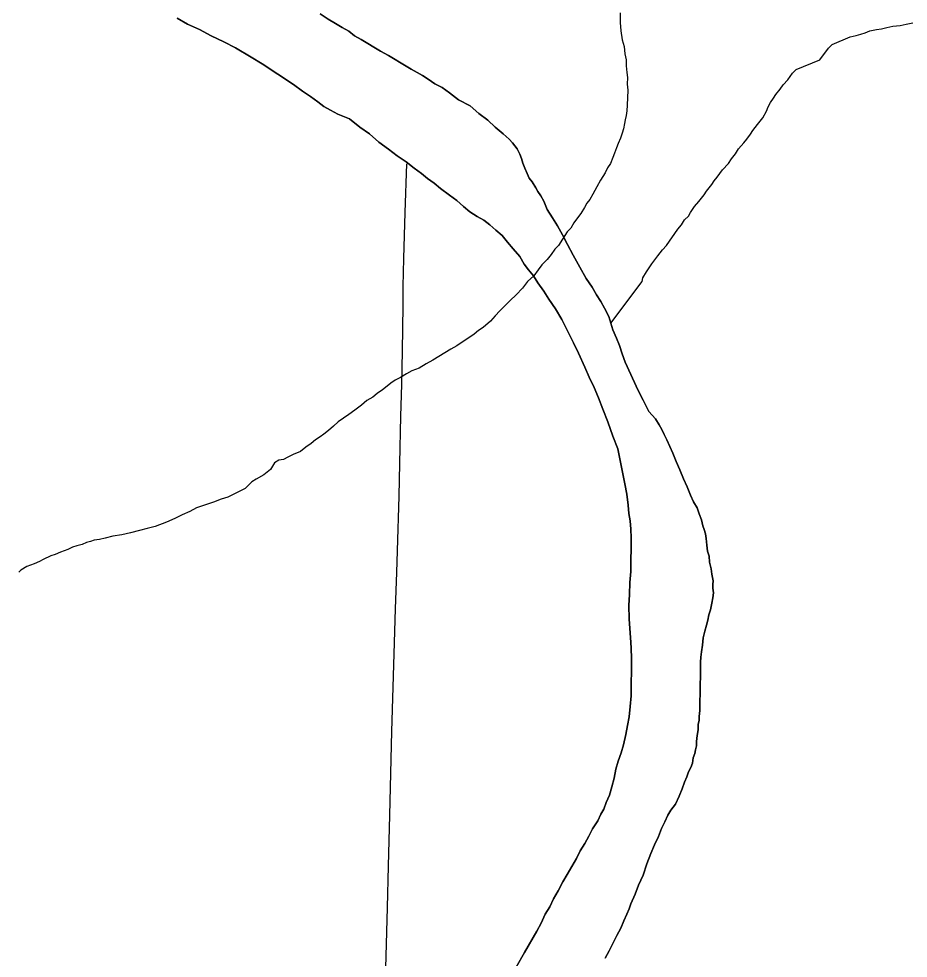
# Model space of a CAD drawing. Extents: x 2.4 to 73.1, y 4.5 to 25.6.
# Drawn here: x 44.7792 to 45.0069, y 22.3781 to 22.6187 of the extents above; entities that cross this region are included whole.
import ezdxf

# ---------------------------------------------------------------- set-up
doc = ezdxf.new("R2010")
doc.units = 0
for name, color, linetype in [('GM_X_Major_River', 7, 'Continuous'), ('GM_X_Minor_River', 7, 'Continuous'), ('GM_X_Township_Road', 7, 'Continuous')]:
    doc.layers.add(name, color=color, linetype=linetype)

msp = doc.modelspace()

# ---------------------------------------------------------------- linework, layer by layer
at = {"layer": 'GM_X_Major_River'}
for points in [[(44.81978, 22.61883), (44.82242, 22.61726), (44.82544, 22.61589), (44.82846, 22.61432)], [(44.82846, 22.61432), (44.82544, 22.61589), (44.82242, 22.61726), (44.81978, 22.61883)], [(44.91837, 22.5633), (44.91708, 22.5656), (44.91578, 22.56771), (44.91448, 22.56982), (44.91356, 22.57192), (44.91282, 22.57327), (44.91208, 22.57442), (44.91153, 22.57538), (44.9106, 22.57691), (44.90985, 22.57787), (44.9093, 22.57902), (44.90875, 22.58036), (44.9082, 22.5817), (44.90784, 22.58285), (44.90748, 22.58399), (44.90674, 22.58533), (44.90562, 22.58687), (44.90469, 22.58784), (44.90318, 22.58919), (44.90112, 22.59093), (44.89925, 22.59267), (44.89699, 22.59442), (44.89474, 22.59635), (44.89172, 22.59792), (44.88946, 22.59967), (44.88759, 22.60103), (44.8857, 22.60201), (44.884, 22.60318), (44.8825, 22.60415), (44.88118, 22.60493), (44.87967, 22.60571), (44.87835, 22.60649), (44.87383, 22.60923), (44.87176, 22.6104), (44.87006, 22.61138), (44.86855, 22.61235), (44.86686, 22.61333), (44.86516, 22.6143), (44.86366, 22.61547), (44.86196, 22.61645), (44.86026, 22.61742), (44.85838, 22.61859), (44.85631, 22.61996)], [(44.85631, 22.61996), (44.85838, 22.61859), (44.86026, 22.61742), (44.86196, 22.61645), (44.86366, 22.61547), (44.86516, 22.6143), (44.86686, 22.61333), (44.86855, 22.61235), (44.87006, 22.61138), (44.87176, 22.6104), (44.87383, 22.60923), (44.87835, 22.60649), (44.87967, 22.60571), (44.88118, 22.60493), (44.8825, 22.60415), (44.884, 22.60318), (44.8857, 22.60201), (44.88759, 22.60103), (44.88946, 22.59967), (44.89172, 22.59792), (44.89474, 22.59635), (44.89699, 22.59442), (44.89925, 22.59267), (44.90112, 22.59093), (44.90318, 22.58919), (44.90469, 22.58784), (44.90562, 22.58687), (44.90674, 22.58533), (44.90748, 22.58399), (44.90784, 22.58285), (44.9082, 22.5817), (44.90875, 22.58036), (44.9093, 22.57902), (44.90985, 22.57787), (44.9106, 22.57691), (44.91153, 22.57538), (44.91208, 22.57442), (44.91282, 22.57327), (44.91356, 22.57192), (44.91448, 22.56982), (44.91578, 22.56771), (44.91708, 22.5656), (44.91837, 22.5633)], [(44.82846, 22.61432), (44.83166, 22.61275), (44.83468, 22.61118), (44.83864, 22.60884), (44.84146, 22.60708), (44.84956, 22.60182), (44.85181, 22.60008), (44.85389, 22.59871), (44.85577, 22.59735), (44.85727, 22.59619), (44.85897, 22.59521), (44.86085, 22.59423), (44.86388, 22.59304), (44.86651, 22.59091), (44.86895, 22.58916), (44.87139, 22.58703), (44.87383, 22.58529), (44.87609, 22.58354), (44.87835, 22.58198), (44.88041, 22.58043), (44.88229, 22.57907), (44.8838, 22.57772), (44.88549, 22.57655), (44.88718, 22.57519), (44.88943, 22.57345), (44.89131, 22.57209), (44.893, 22.57054), (44.89469, 22.56919), (44.89657, 22.56801), (44.89827, 22.56704), (44.89977, 22.56587), (44.90128, 22.56452), (44.90296, 22.56316), (44.90427, 22.56143), (44.90576, 22.5597), (44.90744, 22.55777), (44.90856, 22.55585), (44.90967, 22.55432), (44.91098, 22.55278), (44.91209, 22.55105), (44.91358, 22.54893), (44.91488, 22.54682), (44.91655, 22.54433), (44.91822, 22.54164), (44.9197, 22.53877), (44.92117, 22.5357), (44.92246, 22.53302), (44.92412, 22.52939), (44.92522, 22.5269), (44.92651, 22.52422), (44.92761, 22.52154), (44.9287, 22.51867), (44.92998, 22.51542), (44.93126, 22.51179), (44.93254, 22.50854), (44.9343, 22.49958), (44.93483, 22.49691), (44.93516, 22.49406), (44.93532, 22.49197), (44.93567, 22.49006), (44.93583, 22.48797), (44.93598, 22.48569), (44.93594, 22.48303), (44.93589, 22.47999), (44.93585, 22.47714), (44.93561, 22.47429), (44.93556, 22.47125), (44.93533, 22.4684), (44.93547, 22.46498), (44.93562, 22.46251), (44.93577, 22.46023), (44.93592, 22.45757), (44.93607, 22.45471), (44.93602, 22.45167), (44.93597, 22.44844), (44.93592, 22.44522), (44.93568, 22.44256), (44.93545, 22.4399), (44.93504, 22.43763), (44.93462, 22.43536), (44.93401, 22.43271), (44.9334, 22.43062), (44.93261, 22.42855), (44.93201, 22.42647), (44.93159, 22.42419), (44.93098, 22.42192), (44.93038, 22.41984), (44.92959, 22.41796), (44.92899, 22.41625), (44.92821, 22.41494), (44.92742, 22.41324), (44.92606, 22.41117), (44.92508, 22.40929), (44.9241, 22.4074), (44.92293, 22.40552), (44.92195, 22.40363), (44.92078, 22.40156), (44.9196, 22.39949), (44.91843, 22.39761), (44.91725, 22.39535), (44.91608, 22.39328)], [(44.91608, 22.39328), (44.91725, 22.39535), (44.91843, 22.39761), (44.9196, 22.39949), (44.92078, 22.40156), (44.92195, 22.40363), (44.92293, 22.40552), (44.9241, 22.4074), (44.92508, 22.40929), (44.92606, 22.41117), (44.92742, 22.41324), (44.92821, 22.41494), (44.92899, 22.41625), (44.92959, 22.41796), (44.93038, 22.41984), (44.93098, 22.42192), (44.93159, 22.42419), (44.93201, 22.42647), (44.93261, 22.42855), (44.9334, 22.43062), (44.93401, 22.43271), (44.93462, 22.43536), (44.93504, 22.43763), (44.93545, 22.4399), (44.93568, 22.44256), (44.93592, 22.44522), (44.93597, 22.44844), (44.93602, 22.45167), (44.93607, 22.45471), (44.93592, 22.45757), (44.93577, 22.46023), (44.93562, 22.46251), (44.93547, 22.46498), (44.93533, 22.4684), (44.93556, 22.47125), (44.93561, 22.47429), (44.93585, 22.47714), (44.93589, 22.47999), (44.93594, 22.48303), (44.93598, 22.48569), (44.93583, 22.48797), (44.93567, 22.49006), (44.93532, 22.49197), (44.93516, 22.49406), (44.93483, 22.49691), (44.9343, 22.49958), (44.93254, 22.50854), (44.93126, 22.51179), (44.92998, 22.51542), (44.9287, 22.51867), (44.92761, 22.52154), (44.92651, 22.52422), (44.92522, 22.5269), (44.92412, 22.52939), (44.92246, 22.53302), (44.92117, 22.5357), (44.9197, 22.53877), (44.91822, 22.54164), (44.91655, 22.54433), (44.91488, 22.54682), (44.91358, 22.54893), (44.91209, 22.55105), (44.91098, 22.55278), (44.90967, 22.55432), (44.90856, 22.55585), (44.90744, 22.55777), (44.90576, 22.5597), (44.90427, 22.56143), (44.90296, 22.56316), (44.90128, 22.56452), (44.89977, 22.56587), (44.89827, 22.56704), (44.89657, 22.56801), (44.89469, 22.56919), (44.893, 22.57054), (44.89131, 22.57209), (44.88943, 22.57345), (44.88718, 22.57519), (44.88549, 22.57655), (44.8838, 22.57772), (44.88229, 22.57907), (44.88041, 22.58043), (44.87835, 22.58198), (44.87609, 22.58354), (44.87383, 22.58529), (44.87139, 22.58703), (44.86895, 22.58916), (44.86651, 22.59091), (44.86388, 22.59304), (44.86085, 22.59423), (44.85897, 22.59521), (44.85727, 22.59619), (44.85577, 22.59735), (44.85389, 22.59871), (44.85181, 22.60008), (44.84956, 22.60182), (44.84146, 22.60708), (44.83864, 22.60884), (44.83468, 22.61118), (44.83166, 22.61275), (44.82846, 22.61432)], [(44.93131, 22.38201), (44.93229, 22.3839), (44.93327, 22.38578), (44.93406, 22.38767), (44.93485, 22.38937), (44.93544, 22.39069), (44.93584, 22.39201), (44.93702, 22.39447), (44.93782, 22.39673), (44.939, 22.39937), (44.93999, 22.40221), (44.94099, 22.40485), (44.94197, 22.40712), (44.94296, 22.40919), (44.94375, 22.41127), (44.94454, 22.41297), (44.94532, 22.41466), (44.94611, 22.41598), (44.94727, 22.41748), (44.94825, 22.41956), (44.94905, 22.42145), (44.94964, 22.42315), (44.95023, 22.42447), (44.95064, 22.42579), (44.95122, 22.42692), (44.95162, 22.42805), (44.95183, 22.42938), (44.95223, 22.43052), (44.95244, 22.43146), (44.95264, 22.43241), (44.95266, 22.43355), (44.95287, 22.43506), (44.95309, 22.43658), (44.95311, 22.43791), (44.95332, 22.43905), (44.95333, 22.44), (44.95354, 22.44152), (44.95365, 22.44816), (44.95368, 22.45025), (44.95372, 22.45253), (44.95374, 22.45386), (44.95376, 22.45519), (44.95397, 22.45652), (44.95419, 22.45823), (44.95441, 22.46012), (44.95481, 22.46183), (44.95522, 22.46334), (44.95562, 22.46466), (44.95583, 22.46599), (44.95623, 22.46731), (44.95664, 22.46902), (44.95685, 22.47034), (44.95706, 22.47167), (44.95689, 22.47281), (44.9569, 22.47376), (44.95692, 22.47471), (44.95657, 22.47643), (44.9564, 22.47776), (44.95604, 22.47948), (44.95588, 22.481), (44.95552, 22.48234), (44.95535, 22.48386), (44.95519, 22.48557), (44.95501, 22.48671), (44.95465, 22.48786), (44.95429, 22.48881), (44.95393, 22.49034), (44.95339, 22.49187), (44.95284, 22.4934), (44.95191, 22.49493), (44.95118, 22.49666), (44.95026, 22.49876), (44.94934, 22.50086), (44.94843, 22.50316), (44.94751, 22.50526), (44.94659, 22.50737), (44.94586, 22.50909), (44.94512, 22.51081), (44.94438, 22.51215), (44.94384, 22.51349), (44.94309, 22.51464), (44.94217, 22.51618), (44.94048, 22.51811), (44.93901, 22.52098), (44.93772, 22.52347), (44.93441, 22.53074), (44.93368, 22.53284), (44.93295, 22.53495), (44.93222, 22.53686), (44.9313, 22.53896), (44.93076, 22.54068), (44.93022, 22.5424), (44.92911, 22.54451), (44.92818, 22.54623), (44.92707, 22.54796), (44.92596, 22.54988), (44.92447, 22.55218), (44.92281, 22.55506), (44.92114, 22.55812), (44.91966, 22.56081), (44.91837, 22.5633)], [(44.91837, 22.5633), (44.91966, 22.56081), (44.92114, 22.55812), (44.92281, 22.55506), (44.92447, 22.55218), (44.92596, 22.54988), (44.92707, 22.54796), (44.92818, 22.54623), (44.92911, 22.54451), (44.93022, 22.5424), (44.93076, 22.54068), (44.9313, 22.53896), (44.93222, 22.53686), (44.93295, 22.53495), (44.93368, 22.53284), (44.93441, 22.53074), (44.93772, 22.52347), (44.93901, 22.52098), (44.94048, 22.51811), (44.94217, 22.51618), (44.94309, 22.51464), (44.94384, 22.51349), (44.94438, 22.51215), (44.94512, 22.51081), (44.94586, 22.50909), (44.94659, 22.50737), (44.94751, 22.50526), (44.94843, 22.50316), (44.94934, 22.50086), (44.95026, 22.49876), (44.95118, 22.49666), (44.95191, 22.49493), (44.95284, 22.4934), (44.95339, 22.49187), (44.95393, 22.49034), (44.95429, 22.48881), (44.95465, 22.48786), (44.95501, 22.48671), (44.95519, 22.48557), (44.95535, 22.48386), (44.95552, 22.48234), (44.95588, 22.481), (44.95604, 22.47948), (44.9564, 22.47776), (44.95657, 22.47643), (44.95692, 22.47471), (44.9569, 22.47376), (44.95689, 22.47281), (44.95706, 22.47167), (44.95685, 22.47034), (44.95664, 22.46902), (44.95623, 22.46731), (44.95583, 22.46599), (44.95562, 22.46466), (44.95522, 22.46334), (44.95481, 22.46183), (44.95441, 22.46012), (44.95419, 22.45823), (44.95397, 22.45652), (44.95376, 22.45519), (44.95374, 22.45386), (44.95372, 22.45253), (44.95368, 22.45025), (44.95365, 22.44816), (44.95354, 22.44152), (44.95333, 22.44), (44.95332, 22.43905), (44.95311, 22.43791), (44.95309, 22.43658), (44.95287, 22.43506), (44.95266, 22.43355), (44.95264, 22.43241), (44.95244, 22.43146), (44.95223, 22.43052), (44.95183, 22.42938), (44.95162, 22.42805), (44.95122, 22.42692), (44.95064, 22.42579), (44.95023, 22.42447), (44.94964, 22.42315), (44.94905, 22.42145), (44.94825, 22.41956), (44.94727, 22.41748), (44.94611, 22.41598), (44.94532, 22.41466), (44.94454, 22.41297), (44.94375, 22.41127), (44.94296, 22.40919), (44.94197, 22.40712), (44.94099, 22.40485), (44.93999, 22.40221), (44.939, 22.39937), (44.93782, 22.39673), (44.93702, 22.39447), (44.93584, 22.39201), (44.93544, 22.39069), (44.93485, 22.38937), (44.93406, 22.38767), (44.93327, 22.38578), (44.93229, 22.3839), (44.93131, 22.38201)], [(44.91608, 22.39328), (44.9151, 22.3912), (44.91393, 22.38932), (44.91294, 22.38706), (44.91177, 22.38499), (44.90864, 22.37953), (44.90649, 22.37576)], [(44.90649, 22.37576), (44.90864, 22.37953), (44.91177, 22.38499), (44.91294, 22.38706), (44.91393, 22.38932), (44.9151, 22.3912), (44.91608, 22.39328)], [(44.92934, 22.37806), (44.93032, 22.37994), (44.93131, 22.38201)], [(44.93131, 22.38201), (44.93032, 22.37994), (44.92934, 22.37806)]]:
    msp.add_lwpolyline(points, dxfattribs=at)
at = {"layer": 'GM_X_Minor_River'}
for points in [[(44.93317, 22.62015), (44.93313, 22.61768), (44.93328, 22.61559), (44.93363, 22.6133), (44.93417, 22.61159), (44.93433, 22.60968), (44.93469, 22.60816), (44.93466, 22.60664), (44.93483, 22.60493), (44.935, 22.60359), (44.93497, 22.60188), (44.93514, 22.60036), (44.93489, 22.59656), (44.93486, 22.59504), (44.93466, 22.59391), (44.93445, 22.59277), (44.93424, 22.59182), (44.93403, 22.5905), (44.93363, 22.58936), (44.93323, 22.58804), (44.93264, 22.58672), (44.93224, 22.58559), (44.93165, 22.58426), (44.93125, 22.58313), (44.93066, 22.58162), (44.92988, 22.58049), (44.92929, 22.57917), (44.9287, 22.57823), (44.92812, 22.57729), (44.92714, 22.5756), (44.92616, 22.57371), (44.92538, 22.57239), (44.9246, 22.57146), (44.92401, 22.57032), (44.92304, 22.56882), (44.92226, 22.56769), (44.92129, 22.56638), (44.92051, 22.56506), (44.91954, 22.56412), (44.91896, 22.56318), (44.91837, 22.56224), (44.91739, 22.56055), (44.91643, 22.55961), (44.91546, 22.5583), (44.91449, 22.55698), (44.91313, 22.55568), (44.91216, 22.55436), (44.911, 22.55286), (44.90945, 22.55136)], [(44.98423, 22.6081), (44.98646, 22.61112), (44.98744, 22.61204), (44.99205, 22.61402), (44.99357, 22.61436), (44.99472, 22.61471), (44.99587, 22.61506), (44.99702, 22.6156), (44.99874, 22.61594), (45.00007, 22.61609), (45.00141, 22.61644), (45.00294, 22.61678), (45.00484, 22.61692), (45.00637, 22.61726), (45.00809, 22.6176)], [(44.93076, 22.54068), (44.93873, 22.55138), (44.93893, 22.55233), (44.93991, 22.55384), (44.94127, 22.5559), (44.94282, 22.55797), (44.94399, 22.55947), (44.94496, 22.5606), (44.94787, 22.56473), (44.94884, 22.56585), (44.94962, 22.56717), (44.95059, 22.56811), (44.95117, 22.56905), (44.95215, 22.57055), (44.95331, 22.57186), (44.95467, 22.57355), (44.95525, 22.57449), (44.95661, 22.57618), (44.9572, 22.57712), (44.95797, 22.57806), (44.95934, 22.57994), (44.96088, 22.58162), (44.96166, 22.58275), (44.96263, 22.58407), (44.96341, 22.58538), (44.96477, 22.58688), (44.96554, 22.58782), (44.96652, 22.58914), (44.9671, 22.59008), (44.96827, 22.59158), (44.96962, 22.59327), (44.9706, 22.59496), (44.971, 22.59609), (44.97159, 22.59722), (44.97237, 22.59835), (44.97295, 22.59929), (44.97411, 22.60061), (44.97489, 22.60173), (44.97605, 22.60304), (44.97722, 22.60474), (44.97819, 22.60567), (44.98423, 22.6081)], [(44.90945, 22.55136), (44.9081, 22.54968), (44.90655, 22.54799), (44.905, 22.5465), (44.90346, 22.545), (44.9023, 22.54388), (44.90114, 22.54257), (44.89997, 22.54125), (44.89805, 22.53957), (44.89689, 22.53883), (44.89574, 22.5379), (44.89132, 22.53493), (44.88978, 22.53401), (44.88824, 22.53308), (44.88671, 22.53215), (44.88517, 22.53123), (44.88345, 22.53031), (44.88172, 22.52919), (44.8798, 22.52846), (44.87846, 22.52772), (44.87692, 22.5268), (44.87558, 22.52606), (44.87443, 22.52532), (44.87347, 22.52457), (44.87231, 22.52364), (44.87097, 22.52271), (44.86981, 22.52178), (44.86827, 22.52086), (44.86692, 22.51974), (44.86519, 22.51843), (44.86365, 22.51732), (44.86231, 22.51639), (44.86096, 22.51546), (44.8598, 22.51434), (44.85845, 22.51322), (44.8573, 22.51229), (44.85634, 22.51155), (44.85518, 22.5108), (44.85403, 22.50987), (44.85268, 22.50894), (44.85133, 22.50782), (44.84942, 22.50709), (44.84808, 22.50636), (44.84693, 22.5058), (44.84578, 22.50563), (44.84463, 22.50489), (44.84365, 22.5032), (44.84192, 22.50189), (44.84, 22.50078), (44.83885, 22.50004), (44.83711, 22.49836), (44.83558, 22.49762), (44.83423, 22.49689), (44.8327, 22.49615), (44.83098, 22.49561), (44.82907, 22.49488), (44.82696, 22.49415), (44.82467, 22.49343), (44.82294, 22.4925), (44.82103, 22.49159), (44.81911, 22.49066), (44.81701, 22.48975), (44.81414, 22.48865), (44.81203, 22.48812), (44.81013, 22.48758), (44.80783, 22.48704), (44.80554, 22.48651), (44.80326, 22.48617), (44.80135, 22.48563), (44.79982, 22.48527), (44.79849, 22.4851), (44.79753, 22.48474), (44.79657, 22.48456), (44.79542, 22.48401), (44.79409, 22.48365), (44.79294, 22.48329), (44.79179, 22.48274), (44.79083, 22.48237), (44.78988, 22.48201), (44.78854, 22.48146), (44.78739, 22.4811), (44.78547, 22.48018), (44.78451, 22.47962), (44.78317, 22.47907), (44.78222, 22.47871), (44.78126, 22.47834), (44.77973, 22.47742), (44.7792, 22.47691)]]:
    msp.add_lwpolyline(points, dxfattribs=at)
at = {"layer": 'GM_X_Township_Road'}
msp.add_lwpolyline([(44.87298, 22.36931), (44.87357, 22.39106), (44.87383, 22.40163), (44.87416, 22.41468), (44.87473, 22.43612), (44.87531, 22.456), (44.87561, 22.4675), (44.87594, 22.47682), (44.87614, 22.4824), (44.8766, 22.49637), (44.87678, 22.50476), (44.87702, 22.51688), (44.87724, 22.52495), (44.87742, 22.53365), (44.87756, 22.54514), (44.87762, 22.5501), (44.87775, 22.55725), (44.8781, 22.56906), (44.87852, 22.58148)], dxfattribs=at)

doc.saveas('drawing.dxf')
